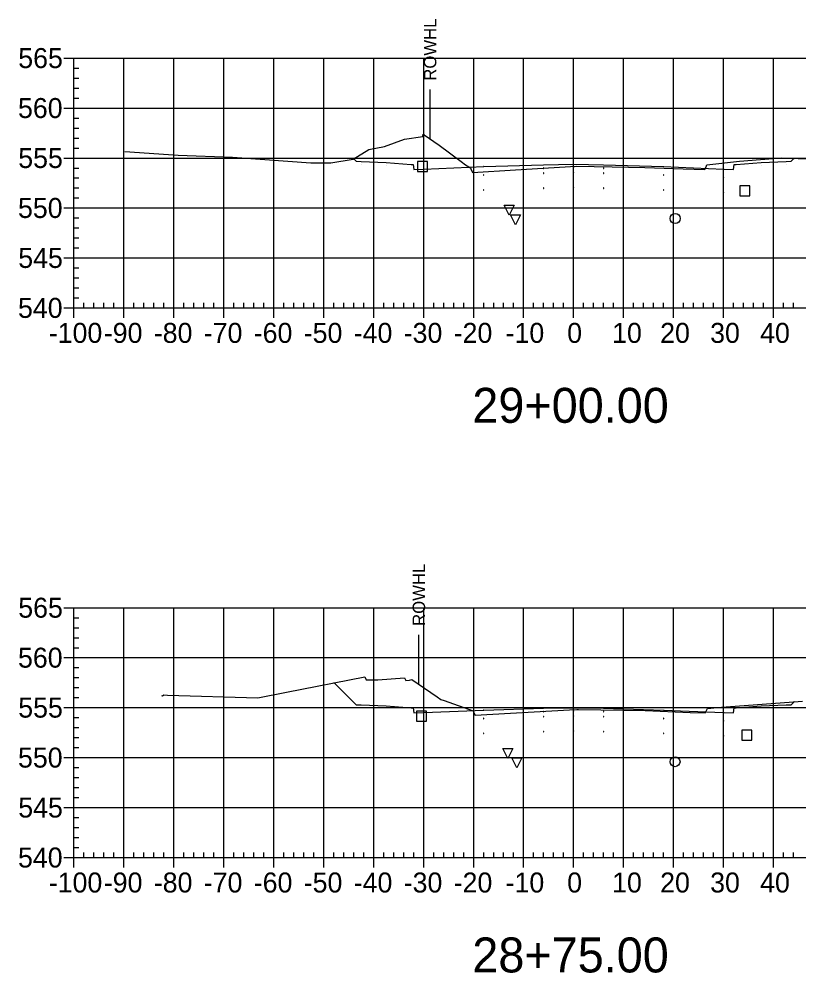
# Model space of a CAD drawing. Extents: x 708103 to 717568, y 374476 to 378707.
# Drawn here: x 710316 to 710472.1, y 376801.5 to 376992.4 of the extents above; entities that cross this region are included whole.
import ezdxf

# ---------------------------------------------------------------- set-up
doc = ezdxf.new("R2010")
doc.units = 0
for name, color, linetype in [('1', 7, 'Continuous'), ('10', 7, 'Continuous'), ('13', 7, 'Continuous'), ('14', 7, 'Continuous'), ('22', 7, 'Continuous'), ('4', 7, 'Continuous'), ('57', 7, 'Continuous'), ('Existing', 7, 'Continuous'), ('XS_Right_of_Way', 7, 'Continuous')]:
    doc.layers.add(name, color=color, linetype=linetype)

msp = doc.modelspace()

# ---------------------------------------------------------------- linework, layer by layer
for points in [[(710420.93, 376962.54), (710421.03, 376962.54), (710421.03, 376962.64), (710420.93, 376962.64)], [(710426.93, 376962.66), (710427.03, 376962.66), (710427.03, 376962.76), (710426.93, 376962.76)], [(710432.93, 376962.54), (710433.03, 376962.54), (710433.03, 376962.64), (710432.93, 376962.64)], [(710396.93, 376960.7), (710397.03, 376960.7), (710397.03, 376960.8), (710396.93, 376960.8)], [(710408.93, 376961.18), (710409.03, 376961.18), (710409.03, 376961.28), (710408.93, 376961.28)], [(710420.93, 376961.54), (710421.03, 376961.54), (710421.03, 376961.64), (710420.93, 376961.64)], [(710426.93, 376961.66), (710427.03, 376961.66), (710427.03, 376961.76), (710426.93, 376961.76)], [(710432.93, 376961.54), (710433.03, 376961.54), (710433.03, 376961.64), (710432.93, 376961.64)], [(710444.93, 376961.18), (710445.03, 376961.18), (710445.03, 376961.28), (710444.93, 376961.28)], [(710456.93, 376960.7), (710457.03, 376960.7), (710457.03, 376960.8), (710456.93, 376960.8)], [(710426.93, 376958.66), (710427.03, 376958.66), (710427.03, 376958.76), (710426.93, 376958.76)], [(710396.93, 376957.7), (710397.03, 376957.7), (710397.03, 376957.8), (710396.93, 376957.8)], [(710408.93, 376958.18), (710409.03, 376958.18), (710409.03, 376958.28), (710408.93, 376958.28)], [(710420.93, 376958.54), (710421.03, 376958.54), (710421.03, 376958.64), (710420.93, 376958.64)], [(710432.93, 376958.54), (710433.03, 376958.54), (710433.03, 376958.64), (710432.93, 376958.64)], [(710444.93, 376958.18), (710445.03, 376958.18), (710445.03, 376958.28), (710444.93, 376958.28)], [(710456.93, 376957.7), (710457.03, 376957.7), (710457.03, 376957.8), (710456.93, 376957.8)], [(710420.93, 376853.78), (710421.03, 376853.78), (710421.03, 376853.88), (710420.93, 376853.88)], [(710426.93, 376853.9), (710427.03, 376853.9), (710427.03, 376854), (710426.93, 376854)], [(710432.93, 376853.78), (710433.03, 376853.78), (710433.03, 376853.88), (710432.93, 376853.88)], [(710396.93, 376851.94), (710397.03, 376851.94), (710397.03, 376852.04), (710396.93, 376852.04)], [(710408.93, 376852.42), (710409.03, 376852.42), (710409.03, 376852.52), (710408.93, 376852.52)], [(710420.93, 376852.78), (710421.03, 376852.78), (710421.03, 376852.88), (710420.93, 376852.88)], [(710426.93, 376852.9), (710427.03, 376852.9), (710427.03, 376853), (710426.93, 376853)], [(710432.93, 376852.78), (710433.03, 376852.78), (710433.03, 376852.88), (710432.93, 376852.88)], [(710444.93, 376852.42), (710445.03, 376852.42), (710445.03, 376852.52), (710444.93, 376852.52)], [(710456.93, 376851.94), (710457.03, 376851.94), (710457.03, 376852.04), (710456.93, 376852.04)], [(710420.93, 376849.78), (710421.03, 376849.78), (710421.03, 376849.88), (710420.93, 376849.88)], [(710426.93, 376849.9), (710427.03, 376849.9), (710427.03, 376850), (710426.93, 376850)], [(710432.93, 376849.78), (710433.03, 376849.78), (710433.03, 376849.88), (710432.93, 376849.88)], [(710396.93, 376848.94), (710397.03, 376848.94), (710397.03, 376849.04), (710396.93, 376849.04)], [(710408.93, 376849.42), (710409.03, 376849.42), (710409.03, 376849.52), (710408.93, 376849.52)], [(710444.93, 376849.42), (710445.03, 376849.42), (710445.03, 376849.52), (710444.93, 376849.52)], [(710456.93, 376848.94), (710457.03, 376848.94), (710457.03, 376849.04), (710456.93, 376849.04)]]:
    msp.add_lwpolyline(points, close=True)
at = {"layer": '1'}
for points in [[(710414.06, 376953.19), (710413.06, 376955.19), (710415.06, 376955.19)], [(710415.34, 376951.27), (710414.34, 376953.27), (710416.34, 376953.27)], [(710413.83, 376844.48), (710412.83, 376846.48), (710414.83, 376846.48)], [(710415.62, 376842.59), (710414.62, 376844.59), (710416.62, 376844.59)]]:
    msp.add_lwpolyline(points, close=True, dxfattribs=at)
at = {"layer": '10'}
for points in [[(710395.77, 376961.94), (710397.77, 376961.94), (710397.77, 376963.94), (710395.77, 376963.94)], [(710395.57, 376851.94), (710397.57, 376851.94), (710397.57, 376853.94), (710395.57, 376853.94)]]:
    msp.add_lwpolyline(points, close=True, dxfattribs=at)
at = {"layer": '13'}
for centre in [(710447.29, 376952.52), (710447.27, 376843.81)]:
    msp.add_circle(centre, 1, dxfattribs=at)
at = {"layer": '14'}
for points in [[(710382.99, 376964.47), (710382.99, 376964.52), (710382.99, 376964.47), (710382.94, 376964.47), (710382.99, 376964.47), (710382.99, 376964.42), (710382.99, 376964.47), (710383.04, 376964.47)], [(710471.05, 376964.55), (710471.05, 376964.6), (710471.05, 376964.55), (710471, 376964.55), (710471.05, 376964.55), (710471.05, 376964.5), (710471.05, 376964.55), (710471.1, 376964.55)], [(710396.98, 376962.42), (710396.98, 376962.47), (710396.98, 376962.42), (710396.93, 376962.42), (710396.98, 376962.42), (710396.98, 376962.37), (710396.98, 376962.42), (710397.03, 376962.42)], [(710408.98, 376962.9), (710408.98, 376962.95), (710408.98, 376962.9), (710408.93, 376962.9), (710408.98, 376962.9), (710408.98, 376962.85), (710408.98, 376962.9), (710409.03, 376962.9)], [(710426.98, 376963.38), (710426.98, 376963.43), (710426.98, 376963.38), (710426.93, 376963.38), (710426.98, 376963.38), (710426.98, 376963.33), (710426.98, 376963.38), (710427.03, 376963.38)], [(710444.98, 376962.9), (710444.98, 376962.95), (710444.98, 376962.9), (710444.93, 376962.9), (710444.98, 376962.9), (710444.98, 376962.85), (710444.98, 376962.9), (710445.03, 376962.9)], [(710456.98, 376962.42), (710456.98, 376962.47), (710456.98, 376962.42), (710456.93, 376962.42), (710456.98, 376962.42), (710456.98, 376962.37), (710456.98, 376962.42), (710457.03, 376962.42)], [(710379.09, 376859.61), (710379.09, 376859.66), (710379.09, 376859.61), (710379.04, 376859.61), (710379.09, 376859.61), (710379.09, 376859.56), (710379.09, 376859.61), (710379.14, 376859.61)], [(710471.07, 376855.81), (710471.07, 376855.86), (710471.07, 376855.81), (710471.02, 376855.81), (710471.07, 376855.81), (710471.07, 376855.76), (710471.07, 376855.81), (710471.12, 376855.81)], [(710396.98, 376853.66), (710396.98, 376853.71), (710396.98, 376853.66), (710396.93, 376853.66), (710396.98, 376853.66), (710396.98, 376853.61), (710396.98, 376853.66), (710397.03, 376853.66)], [(710408.98, 376854.14), (710408.98, 376854.19), (710408.98, 376854.14), (710408.93, 376854.14), (710408.98, 376854.14), (710408.98, 376854.09), (710408.98, 376854.14), (710409.03, 376854.14)], [(710426.98, 376854.62), (710426.98, 376854.67), (710426.98, 376854.62), (710426.93, 376854.62), (710426.98, 376854.62), (710426.98, 376854.57), (710426.98, 376854.62), (710427.03, 376854.62)], [(710444.98, 376854.14), (710444.98, 376854.19), (710444.98, 376854.14), (710444.93, 376854.14), (710444.98, 376854.14), (710444.98, 376854.09), (710444.98, 376854.14), (710445.03, 376854.14)], [(710456.98, 376853.66), (710456.98, 376853.71), (710456.98, 376853.66), (710456.93, 376853.66), (710456.98, 376853.66), (710456.98, 376853.61), (710456.98, 376853.66), (710457.03, 376853.66)]]:
    msp.add_lwpolyline(points, dxfattribs=at)
at = {"layer": '22'}
for points in [[(710382.99, 376964.47), (710383.48, 376963.98), (710384.48, 376963.94), (710389.48, 376963.74), (710394.48, 376963.34), (710394.9, 376963.34), (710394.98, 376962.34), (710396.98, 376962.42), (710408.98, 376962.9), (710420.98, 376963.26), (710426.98, 376963.38), (710432.98, 376963.26), (710444.98, 376962.9), (710456.98, 376962.42), (710458.98, 376962.34), (710459.07, 376963.34), (710459.48, 376963.34), (710464.48, 376963.74), (710469.48, 376963.94), (710470.48, 376963.98), (710471.05, 376964.55)], [(710379.09, 376859.61), (710383.48, 376855.22), (710384.48, 376855.18), (710389.48, 376854.98), (710394.48, 376854.58), (710394.9, 376854.58), (710394.98, 376853.58), (710396.98, 376853.66), (710408.98, 376854.14), (710420.98, 376854.5), (710426.98, 376854.62), (710432.98, 376854.5), (710444.98, 376854.14), (710456.98, 376853.66), (710458.98, 376853.58), (710459.07, 376854.58), (710459.48, 376854.58), (710464.48, 376854.98), (710469.48, 376855.18), (710470.48, 376855.22), (710471.07, 376855.81)]]:
    msp.add_lwpolyline(points, dxfattribs=at)
at = {"layer": '4'}
for points in [[(710460.21, 376957.08), (710462.21, 376957.08), (710462.21, 376959.08), (710460.21, 376959.08)], [(710460.62, 376848.11), (710462.62, 376848.11), (710462.62, 376850.11), (710460.62, 376850.11)]]:
    msp.add_lwpolyline(points, close=True, dxfattribs=at)
at = {"layer": '57'}
for p, q in [((710324.98, 376984.63), (710326.98, 376984.63)), ((710326.98, 376984.63), (710526.98, 376984.63)), ((710326.98, 376934.63), (710326.98, 376984.63)), ((710326.98, 376934.63), (710326.98, 376984.63)), ((710336.98, 376934.63), (710336.98, 376984.63)), ((710346.98, 376934.63), (710346.98, 376984.63)), ((710356.98, 376934.63), (710356.98, 376984.63)), ((710366.98, 376934.63), (710366.98, 376984.63)), ((710376.98, 376934.63), (710376.98, 376984.63)), ((710386.98, 376934.63), (710386.98, 376984.63)), ((710396.98, 376934.63), (710396.98, 376984.63)), ((710406.98, 376934.63), (710406.98, 376984.63)), ((710416.98, 376934.63), (710416.98, 376984.63)), ((710426.98, 376934.63), (710426.98, 376984.63)), ((710436.98, 376934.63), (710436.98, 376984.63)), ((710446.98, 376934.63), (710446.98, 376984.63)), ((710456.98, 376934.63), (710456.98, 376984.63)), ((710466.98, 376934.63), (710466.98, 376984.63)), ((710326.98, 376982.63), (710327.98, 376982.63)), ((710326.98, 376980.63), (710327.98, 376980.63)), ((710326.98, 376978.63), (710327.98, 376978.63)), ((710326.98, 376976.63), (710327.98, 376976.63)), ((710324.98, 376974.63), (710326.98, 376974.63)), ((710326.98, 376974.63), (710526.98, 376974.63)), ((710326.98, 376972.63), (710327.98, 376972.63)), ((710326.98, 376970.63), (710327.98, 376970.63)), ((710326.98, 376968.63), (710327.98, 376968.63)), ((710326.98, 376966.63), (710327.98, 376966.63)), ((710324.98, 376964.63), (710326.98, 376964.63)), ((710326.98, 376964.63), (710526.98, 376964.63)), ((710326.98, 376962.63), (710327.98, 376962.63)), ((710326.98, 376960.63), (710327.98, 376960.63)), ((710326.98, 376958.63), (710327.98, 376958.63)), ((710326.98, 376956.63), (710327.98, 376956.63)), ((710324.98, 376954.63), (710326.98, 376954.63)), ((710326.98, 376954.63), (710526.98, 376954.63)), ((710326.98, 376952.63), (710327.98, 376952.63)), ((710326.98, 376950.63), (710327.98, 376950.63)), ((710326.98, 376948.63), (710327.98, 376948.63)), ((710326.98, 376946.63), (710327.98, 376946.63)), ((710324.98, 376944.63), (710326.98, 376944.63)), ((710326.98, 376944.63), (710526.98, 376944.63)), ((710326.98, 376942.63), (710327.98, 376942.63)), ((710326.98, 376940.63), (710327.98, 376940.63)), ((710326.98, 376938.63), (710327.98, 376938.63)), ((710326.98, 376936.63), (710327.98, 376936.63)), ((710324.98, 376934.63), (710326.98, 376934.63)), ((710326.98, 376934.63), (710526.98, 376934.63)), ((710326.98, 376934.63), (710526.98, 376934.63)), ((710326.98, 376932.63), (710326.98, 376934.63)), ((710328.98, 376934.63), (710328.98, 376935.63)), ((710330.98, 376934.63), (710330.98, 376935.63)), ((710332.98, 376934.63), (710332.98, 376935.63)), ((710334.98, 376934.63), (710334.98, 376935.63)), ((710336.98, 376932.63), (710336.98, 376934.63)), ((710338.98, 376934.63), (710338.98, 376935.63)), ((710340.98, 376934.63), (710340.98, 376935.63)), ((710342.98, 376934.63), (710342.98, 376935.63)), ((710344.98, 376934.63), (710344.98, 376935.63)), ((710346.98, 376932.63), (710346.98, 376934.63)), ((710348.98, 376934.63), (710348.98, 376935.63)), ((710350.98, 376934.63), (710350.98, 376935.63)), ((710352.98, 376934.63), (710352.98, 376935.63)), ((710354.98, 376934.63), (710354.98, 376935.63)), ((710356.98, 376932.63), (710356.98, 376934.63)), ((710358.98, 376934.63), (710358.98, 376935.63)), ((710360.98, 376934.63), (710360.98, 376935.63)), ((710362.98, 376934.63), (710362.98, 376935.63)), ((710364.98, 376934.63), (710364.98, 376935.63)), ((710366.98, 376932.63), (710366.98, 376934.63)), ((710368.98, 376934.63), (710368.98, 376935.63)), ((710370.98, 376934.63), (710370.98, 376935.63)), ((710372.98, 376934.63), (710372.98, 376935.63)), ((710374.98, 376934.63), (710374.98, 376935.63)), ((710376.98, 376932.63), (710376.98, 376934.63)), ((710378.98, 376934.63), (710378.98, 376935.63)), ((710380.98, 376934.63), (710380.98, 376935.63)), ((710382.98, 376934.63), (710382.98, 376935.63)), ((710384.98, 376934.63), (710384.98, 376935.63)), ((710386.98, 376932.63), (710386.98, 376934.63)), ((710388.98, 376934.63), (710388.98, 376935.63)), ((710390.98, 376934.63), (710390.98, 376935.63)), ((710392.98, 376934.63), (710392.98, 376935.63)), ((710394.98, 376934.63), (710394.98, 376935.63)), ((710396.98, 376932.63), (710396.98, 376934.63)), ((710398.98, 376934.63), (710398.98, 376935.63)), ((710400.98, 376934.63), (710400.98, 376935.63)), ((710402.98, 376934.63), (710402.98, 376935.63)), ((710404.98, 376934.63), (710404.98, 376935.63)), ((710406.98, 376932.63), (710406.98, 376934.63)), ((710408.98, 376934.63), (710408.98, 376935.63)), ((710410.98, 376934.63), (710410.98, 376935.63)), ((710412.98, 376934.63), (710412.98, 376935.63)), ((710414.98, 376934.63), (710414.98, 376935.63)), ((710416.98, 376932.63), (710416.98, 376934.63)), ((710418.98, 376934.63), (710418.98, 376935.63)), ((710420.98, 376934.63), (710420.98, 376935.63)), ((710422.98, 376934.63), (710422.98, 376935.63)), ((710424.98, 376934.63), (710424.98, 376935.63)), ((710426.98, 376932.63), (710426.98, 376934.63)), ((710428.98, 376934.63), (710428.98, 376935.63)), ((710430.98, 376934.63), (710430.98, 376935.63)), ((710432.98, 376934.63), (710432.98, 376935.63)), ((710434.98, 376934.63), (710434.98, 376935.63)), ((710436.98, 376932.63), (710436.98, 376934.63)), ((710438.98, 376934.63), (710438.98, 376935.63)), ((710440.98, 376934.63), (710440.98, 376935.63)), ((710442.98, 376934.63), (710442.98, 376935.63)), ((710444.98, 376934.63), (710444.98, 376935.63)), ((710446.98, 376932.63), (710446.98, 376934.63)), ((710448.98, 376934.63), (710448.98, 376935.63)), ((710450.98, 376934.63), (710450.98, 376935.63)), ((710452.98, 376934.63), (710452.98, 376935.63)), ((710454.98, 376934.63), (710454.98, 376935.63)), ((710456.98, 376932.63), (710456.98, 376934.63)), ((710458.98, 376934.63), (710458.98, 376935.63)), ((710460.98, 376934.63), (710460.98, 376935.63)), ((710462.98, 376934.63), (710462.98, 376935.63)), ((710464.98, 376934.63), (710464.98, 376935.63)), ((710466.98, 376932.63), (710466.98, 376934.63)), ((710468.98, 376934.63), (710468.98, 376935.63)), ((710470.98, 376934.63), (710470.98, 376935.63)), ((710324.98, 376874.63), (710326.98, 376874.63)), ((710326.98, 376874.63), (710526.98, 376874.63)), ((710326.98, 376824.63), (710326.98, 376874.63)), ((710326.98, 376824.63), (710326.98, 376874.63)), ((710336.98, 376824.63), (710336.98, 376874.63)), ((710346.98, 376824.63), (710346.98, 376874.63)), ((710356.98, 376824.63), (710356.98, 376874.63)), ((710366.98, 376824.63), (710366.98, 376874.63)), ((710376.98, 376824.63), (710376.98, 376874.63)), ((710386.98, 376824.63), (710386.98, 376874.63)), ((710396.98, 376824.63), (710396.98, 376874.63)), ((710406.98, 376824.63), (710406.98, 376874.63)), ((710416.98, 376824.63), (710416.98, 376874.63)), ((710426.98, 376824.63), (710426.98, 376874.63)), ((710436.98, 376824.63), (710436.98, 376874.63)), ((710446.98, 376824.63), (710446.98, 376874.63)), ((710456.98, 376824.63), (710456.98, 376874.63)), ((710466.98, 376824.63), (710466.98, 376874.63)), ((710326.98, 376872.63), (710327.98, 376872.63)), ((710326.98, 376870.63), (710327.98, 376870.63)), ((710326.98, 376868.63), (710327.98, 376868.63)), ((710326.98, 376866.63), (710327.98, 376866.63)), ((710324.98, 376864.63), (710326.98, 376864.63)), ((710326.98, 376864.63), (710526.98, 376864.63)), ((710326.98, 376862.63), (710327.98, 376862.63)), ((710326.98, 376860.63), (710327.98, 376860.63)), ((710326.98, 376858.63), (710327.98, 376858.63)), ((710326.98, 376856.63), (710327.98, 376856.63)), ((710324.98, 376854.63), (710326.98, 376854.63)), ((710326.98, 376854.63), (710526.98, 376854.63)), ((710326.98, 376852.63), (710327.98, 376852.63)), ((710326.98, 376850.63), (710327.98, 376850.63)), ((710326.98, 376848.63), (710327.98, 376848.63)), ((710326.98, 376846.63), (710327.98, 376846.63)), ((710324.98, 376844.63), (710326.98, 376844.63)), ((710326.98, 376844.63), (710526.98, 376844.63)), ((710326.98, 376842.63), (710327.98, 376842.63)), ((710326.98, 376840.63), (710327.98, 376840.63)), ((710326.98, 376838.63), (710327.98, 376838.63)), ((710326.98, 376836.63), (710327.98, 376836.63)), ((710324.98, 376834.63), (710326.98, 376834.63)), ((710326.98, 376834.63), (710526.98, 376834.63)), ((710326.98, 376832.63), (710327.98, 376832.63)), ((710326.98, 376830.63), (710327.98, 376830.63)), ((710326.98, 376828.63), (710327.98, 376828.63)), ((710326.98, 376826.63), (710327.98, 376826.63)), ((710328.98, 376824.63), (710328.98, 376825.63)), ((710330.98, 376824.63), (710330.98, 376825.63)), ((710332.98, 376824.63), (710332.98, 376825.63)), ((710334.98, 376824.63), (710334.98, 376825.63)), ((710338.98, 376824.63), (710338.98, 376825.63)), ((710340.98, 376824.63), (710340.98, 376825.63)), ((710342.98, 376824.63), (710342.98, 376825.63)), ((710344.98, 376824.63), (710344.98, 376825.63)), ((710348.98, 376824.63), (710348.98, 376825.63)), ((710350.98, 376824.63), (710350.98, 376825.63)), ((710352.98, 376824.63), (710352.98, 376825.63)), ((710354.98, 376824.63), (710354.98, 376825.63)), ((710358.98, 376824.63), (710358.98, 376825.63)), ((710360.98, 376824.63), (710360.98, 376825.63)), ((710362.98, 376824.63), (710362.98, 376825.63)), ((710364.98, 376824.63), (710364.98, 376825.63)), ((710368.98, 376824.63), (710368.98, 376825.63)), ((710370.98, 376824.63), (710370.98, 376825.63)), ((710372.98, 376824.63), (710372.98, 376825.63)), ((710374.98, 376824.63), (710374.98, 376825.63)), ((710378.98, 376824.63), (710378.98, 376825.63)), ((710380.98, 376824.63), (710380.98, 376825.63)), ((710382.98, 376824.63), (710382.98, 376825.63)), ((710384.98, 376824.63), (710384.98, 376825.63)), ((710388.98, 376824.63), (710388.98, 376825.63)), ((710390.98, 376824.63), (710390.98, 376825.63)), ((710392.98, 376824.63), (710392.98, 376825.63)), ((710394.98, 376824.63), (710394.98, 376825.63)), ((710398.98, 376824.63), (710398.98, 376825.63)), ((710400.98, 376824.63), (710400.98, 376825.63)), ((710402.98, 376824.63), (710402.98, 376825.63)), ((710404.98, 376824.63), (710404.98, 376825.63)), ((710408.98, 376824.63), (710408.98, 376825.63)), ((710410.98, 376824.63), (710410.98, 376825.63)), ((710412.98, 376824.63), (710412.98, 376825.63)), ((710414.98, 376824.63), (710414.98, 376825.63)), ((710418.98, 376824.63), (710418.98, 376825.63)), ((710420.98, 376824.63), (710420.98, 376825.63)), ((710422.98, 376824.63), (710422.98, 376825.63)), ((710424.98, 376824.63), (710424.98, 376825.63)), ((710428.98, 376824.63), (710428.98, 376825.63)), ((710430.98, 376824.63), (710430.98, 376825.63)), ((710432.98, 376824.63), (710432.98, 376825.63)), ((710434.98, 376824.63), (710434.98, 376825.63)), ((710438.98, 376824.63), (710438.98, 376825.63)), ((710440.98, 376824.63), (710440.98, 376825.63)), ((710442.98, 376824.63), (710442.98, 376825.63)), ((710444.98, 376824.63), (710444.98, 376825.63)), ((710448.98, 376824.63), (710448.98, 376825.63)), ((710450.98, 376824.63), (710450.98, 376825.63)), ((710452.98, 376824.63), (710452.98, 376825.63)), ((710454.98, 376824.63), (710454.98, 376825.63)), ((710458.98, 376824.63), (710458.98, 376825.63)), ((710460.98, 376824.63), (710460.98, 376825.63)), ((710462.98, 376824.63), (710462.98, 376825.63)), ((710464.98, 376824.63), (710464.98, 376825.63)), ((710468.98, 376824.63), (710468.98, 376825.63)), ((710470.98, 376824.63), (710470.98, 376825.63)), ((710324.98, 376824.63), (710326.98, 376824.63)), ((710326.98, 376824.63), (710526.98, 376824.63)), ((710326.98, 376824.63), (710526.98, 376824.63)), ((710326.98, 376822.63), (710326.98, 376824.63)), ((710336.98, 376822.63), (710336.98, 376824.63)), ((710346.98, 376822.63), (710346.98, 376824.63)), ((710356.98, 376822.63), (710356.98, 376824.63)), ((710366.98, 376822.63), (710366.98, 376824.63)), ((710376.98, 376822.63), (710376.98, 376824.63)), ((710386.98, 376822.63), (710386.98, 376824.63)), ((710396.98, 376822.63), (710396.98, 376824.63)), ((710406.98, 376822.63), (710406.98, 376824.63)), ((710416.98, 376822.63), (710416.98, 376824.63)), ((710426.98, 376822.63), (710426.98, 376824.63)), ((710436.98, 376822.63), (710436.98, 376824.63)), ((710446.98, 376822.63), (710446.98, 376824.63)), ((710456.98, 376822.63), (710456.98, 376824.63)), ((710466.98, 376822.63), (710466.98, 376824.63))]:
    msp.add_line(p, q, dxfattribs=at)
at = {"layer": 'Existing'}
for points in [[(710337.19, 376965.91), (710347.83, 376965.2), (710358.72, 376964.83), (710374.38, 376963.65), (710378.4, 376963.68), (710382.87, 376964.4), (710385.98, 376966.35), (710389.16, 376966.92), (710393.16, 376968.38), (710396.82, 376968.95), (710396.9, 376969.42), (710397.02, 376969.41), (710397.05, 376969.24), (710400.06, 376967.22), (710404.51, 376963.93), (710405.32, 376963.27), (710406.33, 376962.65), (710406.4, 376962.49), (710406.74, 376961.74), (710415.38, 376962.27), (710427.51, 376963), (710434.66, 376962.84), (710441.25, 376962.73), (710448.92, 376962.46), (710453.2, 376962.32), (710453.54, 376963.06), (710453.64, 376963.24), (710460.17, 376964), (710468.6, 376964.65), (710475.15, 376964.38)], [(710344.51, 376857.05), (710344.7, 376857), (710345.01, 376857.16), (710345.72, 376857.1), (710363.77, 376856.58), (710369.52, 376857.74), (710385.2, 376860.81), (710385.49, 376860.21), (710387.81, 376860.16), (710393.11, 376860.56), (710393.38, 376860.09), (710394.17, 376860.12), (710394.64, 376860.26), (710399.69, 376856.8), (710400.42, 376856.27), (710401.05, 376856.08), (710406.85, 376853.97), (710407.03, 376853.56), (710407.25, 376853.1), (710426.12, 376854.19), (710427.59, 376854.27), (710427.94, 376854.27), (710441.28, 376854.07), (710450.32, 376853.68), (710453.31, 376853.58), (710453.36, 376853.68), (710453.79, 376854.45), (710455.69, 376854.67), (710472.76, 376855.93)]]:
    msp.add_lwpolyline(points, dxfattribs=at)
at = {"layer": 'XS_Right_of_Way'}
for p, q in [((710398.19, 376978.34), (710398.19, 376968.34)), ((710395.95, 376869.23), (710395.95, 376859.23))]:
    msp.add_line(p, q, dxfattribs=at)

# ---------------------------------------------------------------- texts
at = {"layer": '1'}
for s, p in [('29+00.00', (710406.71, 376911.63)), ('28+75.00', (710406.71, 376801.63))]:
    msp.add_text(s, height=7, dxfattribs=at).set_placement(p)
at = {"layer": '14'}
for p in [(710384.45, 376963.89), (710384.45, 376963.22), (710389.45, 376963.02), (710464.45, 376963.02), (710469.45, 376963.89), (710469.45, 376963.22), (710384.45, 376855.13), (710384.45, 376854.46), (710389.45, 376854.26), (710464.45, 376854.26), (710469.45, 376855.13), (710469.45, 376854.46)]:
    msp.add_text('+', height=0.1, dxfattribs=at).set_placement(p)
at = {"layer": '57'}
for s, p in [('565', (710315.86, 376982.63)), ('560', (710315.81, 376972.63)), ('555', (710315.86, 376962.63)), ('550', (710315.81, 376952.63)), ('545', (710315.86, 376942.63)), ('540', (710315.81, 376932.63)), ('-100', (710321.97, 376927.63)), ('-90', (710332.98, 376927.63)), ('-80', (710342.98, 376927.63)), ('-70', (710352.98, 376927.63)), ('-60', (710362.98, 376927.63)), ('-50', (710372.98, 376927.63)), ('-40', (710382.98, 376927.63)), ('-30', (710392.98, 376927.63)), ('-20', (710402.98, 376927.63)), ('-10', (710413.37, 376927.63)), ('0', (710425.69, 376927.63)), ('10', (710434.68, 376927.63)), ('20', (710444.29, 376927.63)), ('30', (710454.29, 376927.63)), ('40', (710464.29, 376927.63)), ('565', (710315.86, 376872.63)), ('560', (710315.81, 376862.63)), ('555', (710315.86, 376852.63)), ('550', (710315.81, 376842.63)), ('545', (710315.86, 376832.63)), ('540', (710315.81, 376822.63)), ('-100', (710321.97, 376817.63)), ('-90', (710332.98, 376817.63)), ('-80', (710342.98, 376817.63)), ('-70', (710352.98, 376817.63)), ('-60', (710362.98, 376817.63)), ('-50', (710372.98, 376817.63)), ('-40', (710382.98, 376817.63)), ('-30', (710392.98, 376817.63)), ('-20', (710402.98, 376817.63)), ('-10', (710413.37, 376817.63)), ('0', (710425.69, 376817.63)), ('10', (710434.68, 376817.63)), ('20', (710444.29, 376817.63)), ('30', (710454.29, 376817.63)), ('40', (710464.29, 376817.63))]:
    msp.add_text(s, height=4, dxfattribs=at).set_placement(p)
at = {"layer": 'XS_Right_of_Way'}
for p in [(710399.51, 376980.1), (710397.27, 376870.99)]:
    msp.add_text('ROWHL', height=2.5, rotation=90, dxfattribs=at).set_placement(p)

doc.saveas('drawing.dxf')
